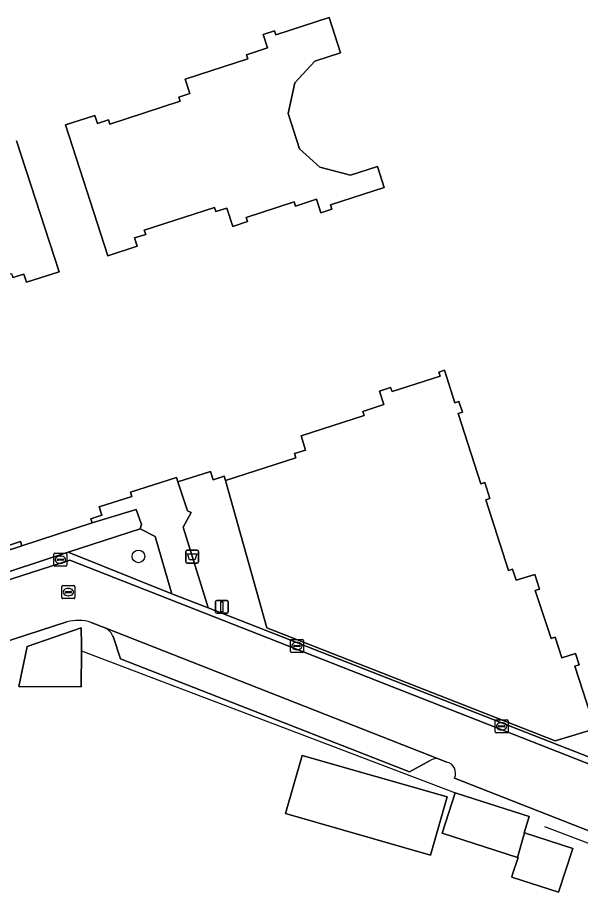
# Model space of a CAD drawing. Extents: x 159716 to 160783, y 383290 to 384031.
# Drawn here: x 159945.8 to 159989.2, y 383551 to 383619 of the extents above; entities that cross this region are included whole.
import ezdxf

# ---------------------------------------------------------------- set-up
doc = ezdxf.new("R2010")
doc.units = 0
for name, color, linetype in [('IMGEO_Afvalbak', 7, 'Continuous'), ('IMGEO_Boom', 7, 'Continuous'), ('IMGEO_Erf', 7, 'Continuous'), ('IMGEO_Groenvoorziening', 7, 'Continuous'), ('IMGEO_Hek', 7, 'Continuous'), ('IMGEO_Kolk', 7, 'Continuous'), ('IMGEO_Lichtmast', 7, 'Continuous'), ('IMGEO_Pand', 7, 'Continuous'), ('IMGEO_Parkeervlak_open', 7, 'Continuous'), ('IMGEO_Rijbaan_lokaal_open', 7, 'Continuous'), ('IMGEO_Rioolput', 7, 'Continuous'), ('IMGEO_Voetpad_open', 7, 'Continuous')]:
    doc.layers.add(name, color=color, linetype=linetype)

msp = doc.modelspace()

# ---------------------------------------------------------------- linework, layer by layer
at = {"layer": 'IMGEO_Afvalbak'}
for p, q in [((159958.744, 383577.017), (159958.744, 383577.817)), ((159958.744, 383577.817), (159958.744, 383577.017)), ((159958.844, 383577.917), (159959.634, 383577.917)), ((159959.634, 383577.917), (159958.844, 383577.917)), ((159959.734, 383577.817), (159959.734, 383577.017)), ((159959.734, 383577.017), (159959.734, 383577.817)), ((159959.634, 383576.917), (159958.844, 383576.917)), ((159958.844, 383576.917), (159959.634, 383576.917))]:
    msp.add_line(p, q, dxfattribs=at)
msp.add_lwpolyline([(159958.887, 383577.631), (159959.591, 383577.631), (159959.442, 383577.161), (159959.036, 383577.161), (159958.887, 383577.631)], dxfattribs=at)
for centre, start, end in [((159958.844, 383577.817), 90, 180), ((159958.844, 383577.817), 90, 180), ((159959.634, 383577.817), 0, 90), ((159959.634, 383577.817), 360, 90), ((159958.844, 383577.017), 180, 270), ((159958.844, 383577.017), 180, 270), ((159959.634, 383577.017), 270, 0), ((159959.634, 383577.017), 270, 0)]:
    msp.add_arc(centre, 0.1, start, end, dxfattribs=at)
at = {"layer": 'IMGEO_Boom'}
msp.add_circle((159955.098, 383577.437), 0.489, dxfattribs=at)
at = {"layer": 'IMGEO_Erf'}
for points in [[(159967.523, 383608.872), (159966.638, 383611.603), (159967.157, 383613.963), (159968.693, 383615.636), (159970.68, 383616.28), (159969.798, 383618.999), (159965.683, 383617.665), (159965.58, 383617.988), (159964.707, 383617.706), (159965.046, 383616.663), (159963.434, 383616.142), (159963.54, 383615.82), (159958.695, 383614.25), (159959.055, 383613.14), (159958.213, 383612.868), (159958.317, 383612.546), (159952.894, 383610.788), (159952.79, 383611.11), (159951.937, 383610.834), (159951.734, 383611.46), (159949.47, 383610.726), (159952.745, 383600.623), (159955.006, 383601.357), (159954.798, 383602.002), (159955.652, 383602.279), (159955.547, 383602.601), (159960.962, 383604.357), (159961.067, 383604.036), (159961.902, 383604.307), (159962.362, 383602.895), (159963.5, 383603.264), (159963.396, 383603.586), (159967.095, 383604.787), (159967.2, 383604.465), (159968.812, 383604.988), (159969.151, 383603.945), (159970.006, 383604.223), (159969.901, 383604.546), (159974.047, 383605.891), (159973.523, 383607.506), (159971.451, 383606.834), (159969.076, 383607.474)], [(159945.863, 383567.392), (159946.525, 383570.475), (159950.689, 383571.912), (159950.695, 383570.587), (159950.693, 383570.155), (159950.682, 383567.383)], [(159967.728, 383562.084), (159978.905, 383558.888), (159977.622, 383554.398), (159966.441, 383557.596)], [(159978.52, 383556.08), (159979.524, 383559.198), (159979.68, 383559.148), (159985.23, 383557.36), (159984.829, 383556.113), (159984.867, 383556.101), (159988.581, 383554.905), (159987.493, 383551.528), (159983.881, 383552.691), (159983.944, 383552.909), (159984.36, 383554.199), (159984.321, 383554.211)]]:
    msp.add_lwpolyline(points, close=True, dxfattribs=at)
for points in [[(159922.759, 383588.854), (159927.725, 383590.47), (159928.948, 383590.868), (159928.844, 383591.19), (159932.543, 383592.39), (159932.648, 383592.069), (159933.502, 383592.346), (159933.165, 383593.389), (159934.777, 383593.912), (159934.673, 383594.234), (159938.361, 383595.43), (159938.467, 383595.109), (159939.614, 383595.481), (159939.153, 383596.904), (159939.997, 383597.178), (159939.894, 383597.5), (159945.308, 383599.257), (159945.41, 383598.944), (159946.264, 383599.221), (159946.471, 383598.586), (159948.974, 383599.399), (159945.698, 383609.505)], [(159989.954, 383565.24), (159988.754, 383568.969), (159989.078, 383569.074), (159988.8, 383569.943), (159987.751, 383569.605), (159987.236, 383571.207), (159986.912, 383571.103), (159985.686, 383574.802), (159986.01, 383574.906), (159985.645, 383576.051), (159984.215, 383575.594), (159983.941, 383576.453), (159983.617, 383576.351), (159981.876, 383581.797), (159982.201, 383581.901), (159981.808, 383583.132), (159981.485, 383583.028), (159979.745, 383588.465), (159980.07, 383588.569), (159979.809, 383589.39), (159979.485, 383589.287), (159978.686, 383591.794), (159978.257, 383591.657), (159978.36, 383591.333), (159974.646, 383590.145), (159974.542, 383590.467), (159973.676, 383590.19), (159974.011, 383589.141), (159972.392, 383588.623), (159972.494, 383588.299), (159967.629, 383586.743), (159967.982, 383585.638), (159967.133, 383585.366), (159967.236, 383585.042), (159961.807, 383583.298), (159964.984, 383571.917), (159987.222, 383563.208), (159990.632, 383564.24)], [(159949.564, 383572.393), (159926.137, 383564.771), (159921.34, 383563.286), (159907.093, 383551.344), (159898.451, 383555.374), (159885.802, 383561.272), (159883.741, 383562.233), (159883.387, 383561.68)], [(159952.582, 383571.89), (159951.441, 383572.348)], [(159977.585, 383561.681), (159975.986, 383560.806), (159953.701, 383569.539), (159953.134, 383571.245)], [(159978.875, 383561.568), (159978.274, 383561.796)], [(160007.458, 383549.351), (159979.471, 383560.335)]]:
    msp.add_lwpolyline(points, dxfattribs=at)
for centre, radius, start, end in [((159950.418, 383568.866), 3.629, 73.63466, 103.6186), ((159952.006, 383570.838), 1.199, 19.82145, 61.2933), ((159978.04, 383561.079), 0.754, 71.89239, 127.05922), ((159978.654, 383560.701), 0.895, 335.88468, 75.71114)]:
    msp.add_arc(centre, radius, start, end, dxfattribs=at)
at = {"layer": 'IMGEO_Groenvoorziening'}
for points in [[(159956.374, 383578.966), (159955.229, 383579.558), (159949.684, 383577.769), (159957.675, 383574.548), (159957.598, 383574.809)], [(159946.104, 383578.26), (159946, 383578.583), (159945.147, 383578.308), (159944.788, 383579.42), (159941.794, 383578.452), (159939.94, 383577.853), (159939.836, 383578.176), (159938.233, 383577.659), (159937.899, 383578.694), (159937.036, 383578.416), (159937.141, 383578.093), (159933.42, 383576.914), (159933.301, 383577.207), (159932.081, 383576.84), (159930.418, 383576.28), (159931.33, 383573.421)]]:
    msp.add_lwpolyline(points, close=True, dxfattribs=at)
at = {"layer": 'IMGEO_Hek'}
for points in [[(159961.807, 383583.298), (159964.984, 383571.917)], [(159964.984, 383571.917), (159987.222, 383563.208)], [(159950.693, 383570.155), (159979.68, 383559.148)], [(159987.222, 383563.208), (159990.632, 383564.24)], [(159986.416, 383556.59), (160000, 383551.43)]]:
    msp.add_lwpolyline(points, dxfattribs=at)
at = {"layer": 'IMGEO_Kolk'}
for p, q in [((159948.571, 383576.75), (159948.571, 383577.602)), ((159948.646, 383577.676), (159949.498, 383577.676)), ((159949.572, 383577.602), (159949.572, 383576.75)), ((159948.83, 383577.17), (159948.83, 383577.182)), ((159949.268, 383577.133), (159948.87, 383577.133)), ((159948.873, 383577.219), (159949.271, 383577.219)), ((159949.082, 383576.896), (159949.057, 383576.896)), ((159949.059, 383577.456), (159949.084, 383577.456)), ((159949.314, 383577.182), (159949.314, 383577.17)), ((159949.498, 383576.676), (159948.646, 383576.676)), ((159966.815, 383570.092), (159966.815, 383570.944)), ((159966.89, 383571.018), (159967.742, 383571.018)), ((159967.303, 383570.798), (159967.328, 383570.798)), ((159967.816, 383570.944), (159967.816, 383570.092)), ((159967.074, 383570.512), (159967.074, 383570.524)), ((159967.512, 383570.475), (159967.114, 383570.475)), ((159967.117, 383570.561), (159967.515, 383570.561)), ((159967.326, 383570.238), (159967.301, 383570.238)), ((159967.558, 383570.524), (159967.558, 383570.512)), ((159967.742, 383570.018), (159966.89, 383570.018)), ((159982.59, 383563.901), (159982.59, 383564.753)), ((159982.665, 383564.827), (159983.517, 383564.827)), ((159983.078, 383564.607), (159983.103, 383564.607)), ((159983.591, 383564.753), (159983.591, 383563.901)), ((159982.849, 383564.321), (159982.849, 383564.333)), ((159983.287, 383564.284), (159982.889, 383564.284)), ((159982.892, 383564.37), (159983.29, 383564.37)), ((159983.101, 383564.047), (159983.076, 383564.047)), ((159983.333, 383564.333), (159983.333, 383564.321)), ((159983.517, 383563.827), (159982.665, 383563.827))]:
    msp.add_line(p, q, dxfattribs=at)
for points in [[(159948.571, 383576.75), (159948.571, 383577.602)], [(159948.646, 383577.676), (159949.498, 383577.676)], [(159949.572, 383577.602), (159949.572, 383576.75)], [(159949.498, 383576.676), (159948.646, 383576.676)], [(159966.815, 383570.092), (159966.815, 383570.944)], [(159966.89, 383571.018), (159967.742, 383571.018)], [(159967.816, 383570.944), (159967.816, 383570.092)], [(159967.742, 383570.018), (159966.89, 383570.018)], [(159982.59, 383563.901), (159982.59, 383564.753)], [(159982.665, 383564.827), (159983.517, 383564.827)], [(159983.591, 383564.753), (159983.591, 383563.901)], [(159983.517, 383563.827), (159982.665, 383563.827)]]:
    msp.add_lwpolyline(points, dxfattribs=at)
for centre, radius, start, end in [((159948.648, 383577.6), 0.0765, 91.55205, 178.44795), ((159948.648, 383577.6), 0.0765, 91.55205, 178.44795), ((159949.496, 383577.6), 0.0765, 1.55205, 88.44795), ((159949.496, 383577.6), 0.0765, 1.55205, 88.44795), ((159948.87, 383577.179), 0.0403, 85.87752, 175.75265), ((159948.867, 383577.169), 0.0366, 178.93798, 274.71019), ((159949.271, 383577.176), 0.043, 264.86636, 352.45326), ((159949.275, 383577.181), 0.0386, 1.73085, 96.63898), ((159948.648, 383576.752), 0.0765, 181.55205, 268.44795), ((159948.648, 383576.752), 0.0765, 181.55205, 268.44795), ((159949.496, 383576.752), 0.0765, 271.55205, 358.44795), ((159949.496, 383576.752), 0.0765, 271.55205, 358.44795), ((159966.892, 383570.942), 0.0765, 91.55205, 178.44795), ((159966.892, 383570.942), 0.0765, 91.55205, 178.44795), ((159967.74, 383570.942), 0.0765, 1.55205, 88.44795), ((159967.74, 383570.942), 0.0765, 1.55205, 88.44795), ((159966.892, 383570.094), 0.0765, 181.55205, 268.44795), ((159966.892, 383570.094), 0.0765, 181.55205, 268.44795), ((159967.114, 383570.521), 0.0403, 85.87752, 175.75265), ((159967.111, 383570.511), 0.0366, 178.93798, 274.71019), ((159967.515, 383570.518), 0.043, 264.86636, 352.45326), ((159967.519, 383570.523), 0.0386, 1.73085, 96.63898), ((159967.74, 383570.094), 0.0765, 271.55205, 358.44795), ((159967.74, 383570.094), 0.0765, 271.55205, 358.44795), ((159982.667, 383564.751), 0.0765, 91.55205, 178.44795), ((159982.667, 383564.751), 0.0765, 91.55205, 178.44795), ((159983.515, 383564.751), 0.0765, 1.55205, 88.44795), ((159983.515, 383564.751), 0.0765, 1.55205, 88.44795), ((159982.889, 383564.33), 0.0403, 85.87752, 175.75265), ((159982.886, 383564.32), 0.0366, 178.93798, 274.71019), ((159983.29, 383564.327), 0.043, 264.86636, 352.45326), ((159983.294, 383564.332), 0.0386, 1.73085, 96.63898), ((159982.667, 383563.903), 0.0765, 181.55205, 268.44795), ((159982.667, 383563.903), 0.0765, 181.55205, 268.44795), ((159983.515, 383563.903), 0.0765, 271.55205, 358.44795), ((159983.515, 383563.903), 0.0765, 271.55205, 358.44795)]:
    msp.add_arc(centre, radius, start, end, dxfattribs=at)
for centre, major_axis, ratio, start_param, end_param in [((159949.058, 383577.176), (-0.387, 0.002), 0.722429, 4.712389, 7.853982), ((159949.083, 383577.176), (-0.39, 0.002), 0.717154, 1.570796, 4.712389), ((159967.302, 383570.518), (-0.387, 0.002), 0.722429, 4.712389, 7.853982), ((159967.327, 383570.518), (-0.39, 0.002), 0.717154, 1.570796, 4.712389), ((159983.077, 383564.327), (-0.387, 0.002), 0.722429, 4.712389, 7.853982), ((159983.102, 383564.327), (-0.39, 0.002), 0.717154, 1.570796, 4.712389)]:
    msp.add_ellipse(centre, major_axis=major_axis, ratio=ratio, start_param=start_param, end_param=end_param, dxfattribs=at)
at = {"layer": 'IMGEO_Lichtmast'}
for p, q in [((159961.034, 383573.145), (159961.034, 383573.945)), ((159961.034, 383573.945), (159961.034, 383573.145)), ((159961.134, 383574.045), (159961.924, 383574.045)), ((159961.924, 383574.045), (159961.134, 383574.045)), ((159962.024, 383573.945), (159962.024, 383573.145)), ((159962.024, 383573.145), (159962.024, 383573.945)), ((159961.924, 383573.045), (159961.134, 383573.045)), ((159961.134, 383573.045), (159961.924, 383573.045))]:
    msp.add_line(p, q, dxfattribs=at)
msp.add_lwpolyline([(159961.454, 383573.92), (159961.604, 383573.92), (159961.604, 383573.17), (159961.454, 383573.17), (159961.454, 383573.92)], dxfattribs=at)
for centre, start, end in [((159961.134, 383573.945), 90, 180), ((159961.134, 383573.945), 90, 180), ((159961.924, 383573.945), 0, 90), ((159961.924, 383573.945), 360, 90), ((159961.134, 383573.145), 180, 270), ((159961.134, 383573.145), 180, 270), ((159961.924, 383573.145), 270, 0), ((159961.924, 383573.145), 270, 0)]:
    msp.add_arc(centre, 0.1, start, end, dxfattribs=at)
at = {"layer": 'IMGEO_Pand'}
for points in [[(159949.47, 383610.726), (159951.734, 383611.46), (159951.937, 383610.834), (159952.79, 383611.11), (159952.894, 383610.788), (159958.317, 383612.546), (159958.213, 383612.868), (159959.055, 383613.14), (159958.695, 383614.25), (159963.54, 383615.82), (159963.434, 383616.142), (159965.046, 383616.663), (159964.707, 383617.706), (159965.58, 383617.988), (159965.683, 383617.665), (159969.798, 383618.999), (159970.68, 383616.28), (159968.693, 383615.636), (159967.157, 383613.963), (159966.638, 383611.603), (159967.523, 383608.872), (159969.076, 383607.474), (159971.451, 383606.834), (159973.523, 383607.506), (159974.047, 383605.891), (159969.901, 383604.546), (159970.006, 383604.223), (159969.151, 383603.945), (159968.812, 383604.988), (159967.2, 383604.465), (159967.095, 383604.787), (159963.396, 383603.586), (159963.5, 383603.264), (159962.362, 383602.895), (159961.902, 383604.307), (159961.067, 383604.036), (159960.962, 383604.357), (159955.547, 383602.601), (159955.652, 383602.279), (159954.798, 383602.002), (159955.006, 383601.357), (159952.745, 383600.623)], [(159946.525, 383570.475), (159945.863, 383567.392), (159950.682, 383567.383), (159950.693, 383570.155), (159950.695, 383570.587), (159950.689, 383571.912)], [(159977.622, 383554.398), (159978.905, 383558.888), (159967.728, 383562.084), (159966.441, 383557.596)], [(159984.321, 383554.211), (159984.867, 383556.101), (159984.829, 383556.113), (159985.23, 383557.36), (159979.68, 383559.148), (159979.524, 383559.198), (159978.52, 383556.08)], [(159984.321, 383554.211), (159984.36, 383554.199), (159983.944, 383552.909), (159983.881, 383552.691), (159987.493, 383551.528), (159988.581, 383554.905), (159984.867, 383556.101)]]:
    msp.add_lwpolyline(points, close=True, dxfattribs=at)
for points in [[(159945.698, 383609.505), (159948.974, 383599.399), (159946.471, 383598.586), (159946.264, 383599.221), (159945.41, 383598.944)], [(159973.676, 383590.19), (159974.542, 383590.467), (159974.646, 383590.145), (159978.36, 383591.333), (159978.257, 383591.657), (159978.686, 383591.794), (159979.485, 383589.287), (159979.809, 383589.39), (159980.07, 383588.569), (159979.745, 383588.465), (159981.485, 383583.028), (159981.808, 383583.132), (159982.201, 383581.901), (159981.876, 383581.797), (159983.617, 383576.351), (159983.941, 383576.453), (159984.215, 383575.594), (159985.645, 383576.051), (159986.01, 383574.906), (159985.686, 383574.802), (159986.912, 383571.103), (159987.236, 383571.207), (159987.751, 383569.605), (159988.8, 383569.943), (159989.078, 383569.074), (159988.754, 383568.969), (159989.954, 383565.24)], [(159945.147, 383578.308), (159946, 383578.583), (159946.104, 383578.26), (159951.531, 383580.015), (159951.428, 383580.338), (159952.282, 383580.612), (159952.076, 383581.258), (159954.576, 383582.058), (159954.474, 383582.38), (159958.03, 383583.517), (159958.133, 383583.193), (159960.644, 383583.996), (159960.849, 383583.348), (159961.704, 383583.622), (159961.807, 383583.298), (159967.236, 383585.042), (159967.133, 383585.366), (159967.982, 383585.638), (159967.629, 383586.743), (159972.494, 383588.299), (159972.392, 383588.623), (159974.011, 383589.141), (159973.676, 383590.19)]]:
    msp.add_lwpolyline(points, dxfattribs=at)
at = {"layer": 'IMGEO_Parkeervlak_open'}
for points in [[(159978.274, 383561.796), (159952.582, 383571.89)], [(159953.134, 383571.245), (159953.701, 383569.539), (159975.986, 383560.806), (159977.585, 383561.681)]]:
    msp.add_lwpolyline(points, dxfattribs=at)
for centre, radius, start, end in [((159952.006, 383570.838), 1.199, 19.82145, 61.2933), ((159978.04, 383561.079), 0.754, 71.89239, 127.05922)]:
    msp.add_arc(centre, radius, start, end, dxfattribs=at)
at = {"layer": 'IMGEO_Rijbaan_lokaal_open'}
msp.add_lwpolyline([(159960.462, 383573.47), (159957.675, 383574.548), (159949.684, 383577.769), (159930.286, 383571.382), (159930.463, 383570.914), (159949.806, 383577.144), (160020.906, 383549.212), (160020.702, 383549.88), (160015.802, 383551.776), (159998.529, 383558.531), (159996.648, 383559.269), (159990.633, 383561.63)], close=True, dxfattribs=at)
for points in [[(159979.471, 383560.335), (160007.458, 383549.351), (160021.731, 383543.73), (160022.93, 383543.26), (160020.906, 383549.212), (159949.806, 383577.144), (159930.463, 383570.914), (159930.286, 383571.382), (159929.274, 383574.485), (159923.589, 383572.671), (159923.84, 383571.833), (159926.137, 383564.771), (159949.564, 383572.393)], [(159951.441, 383572.348), (159952.582, 383571.89), (159978.274, 383561.796), (159978.875, 383561.568)]]:
    msp.add_lwpolyline(points, dxfattribs=at)
for centre, radius, start, end in [((159950.418, 383568.866), 3.629, 73.63466, 103.6186), ((159978.654, 383560.701), 0.895, 335.88468, 75.71114)]:
    msp.add_arc(centre, radius, start, end, dxfattribs=at)
at = {"layer": 'IMGEO_Rioolput'}
for p, q in [((159949.191, 383574.252), (159949.191, 383575.104)), ((159949.266, 383575.178), (159950.118, 383575.178)), ((159949.679, 383574.958), (159949.704, 383574.958)), ((159950.192, 383575.104), (159950.192, 383574.252)), ((159950.118, 383574.178), (159949.266, 383574.178)), ((159949.45, 383574.672), (159949.45, 383574.684)), ((159949.888, 383574.635), (159949.49, 383574.635)), ((159949.493, 383574.721), (159949.891, 383574.721)), ((159949.702, 383574.398), (159949.677, 383574.398)), ((159949.934, 383574.684), (159949.934, 383574.672))]:
    msp.add_line(p, q, dxfattribs=at)
for points in [[(159949.191, 383574.252), (159949.191, 383575.104)], [(159949.266, 383575.178), (159950.118, 383575.178)], [(159950.192, 383575.104), (159950.192, 383574.252)], [(159950.118, 383574.178), (159949.266, 383574.178)]]:
    msp.add_lwpolyline(points, dxfattribs=at)
for centre, radius, start, end in [((159949.268, 383575.102), 0.0765, 91.55205, 178.44795), ((159949.268, 383575.102), 0.0765, 91.55205, 178.44795), ((159950.116, 383575.102), 0.0765, 1.55205, 88.44795), ((159950.116, 383575.102), 0.0765, 1.55205, 88.44795), ((159949.268, 383574.254), 0.0765, 181.55205, 268.44795), ((159949.268, 383574.254), 0.0765, 181.55205, 268.44795), ((159949.49, 383574.681), 0.0403, 85.87752, 175.75265), ((159949.487, 383574.671), 0.0366, 178.93798, 274.71019), ((159949.891, 383574.678), 0.043, 264.86636, 352.45326), ((159949.895, 383574.683), 0.0386, 1.73085, 96.63898), ((159950.116, 383574.254), 0.0765, 271.55205, 358.44795), ((159950.116, 383574.254), 0.0765, 271.55205, 358.44795)]:
    msp.add_arc(centre, radius, start, end, dxfattribs=at)
for centre, major_axis, ratio, start_param, end_param in [((159949.678, 383574.678), (-0.387, 0.002), 0.722429, 4.712389, 7.853982), ((159949.703, 383574.678), (-0.39, 0.002), 0.717154, 1.570796, 4.712389)]:
    msp.add_ellipse(centre, major_axis=major_axis, ratio=ratio, start_param=start_param, end_param=end_param, dxfattribs=at)
at = {"layer": 'IMGEO_Voetpad_open'}
for points in [[(159990.632, 383564.24), (159987.222, 383563.208), (159964.984, 383571.917), (159961.807, 383583.298), (159961.704, 383583.622), (159960.849, 383583.348), (159960.644, 383583.996), (159958.133, 383583.193), (159958.882, 383580.955), (159959.155, 383580.828), (159958.541, 383579.693), (159960.386, 383573.717), (159960.462, 383573.47), (159990.633, 383561.63)], [(159919.799, 383571.462), (159923.589, 383572.671), (159929.274, 383574.485), (159930.286, 383571.382), (159949.684, 383577.769), (159955.229, 383579.558), (159955.332, 383579.886), (159954.922, 383581.051), (159951.531, 383580.015), (159946.104, 383578.26), (159931.33, 383573.421), (159930.418, 383576.28), (159932.081, 383576.84), (159931.608, 383578.312), (159928.491, 383577.298), (159927.039, 383576.826), (159927.454, 383575.578), (159918.722, 383572.786), (159918.263, 383571.889), (159915.53, 383567.993)]]:
    msp.add_lwpolyline(points, dxfattribs=at)
msp.add_lwpolyline([(159957.675, 383574.548), (159960.462, 383573.47), (159960.386, 383573.717), (159958.541, 383579.693), (159959.155, 383580.828), (159958.882, 383580.955), (159958.133, 383583.193), (159958.03, 383583.517), (159954.474, 383582.38), (159954.576, 383582.058), (159952.076, 383581.258), (159952.282, 383580.612), (159951.428, 383580.338), (159951.531, 383580.015), (159954.922, 383581.051), (159955.332, 383579.886), (159955.229, 383579.558), (159956.374, 383578.966), (159957.598, 383574.809)], close=True, dxfattribs=at)

doc.saveas('drawing.dxf')
